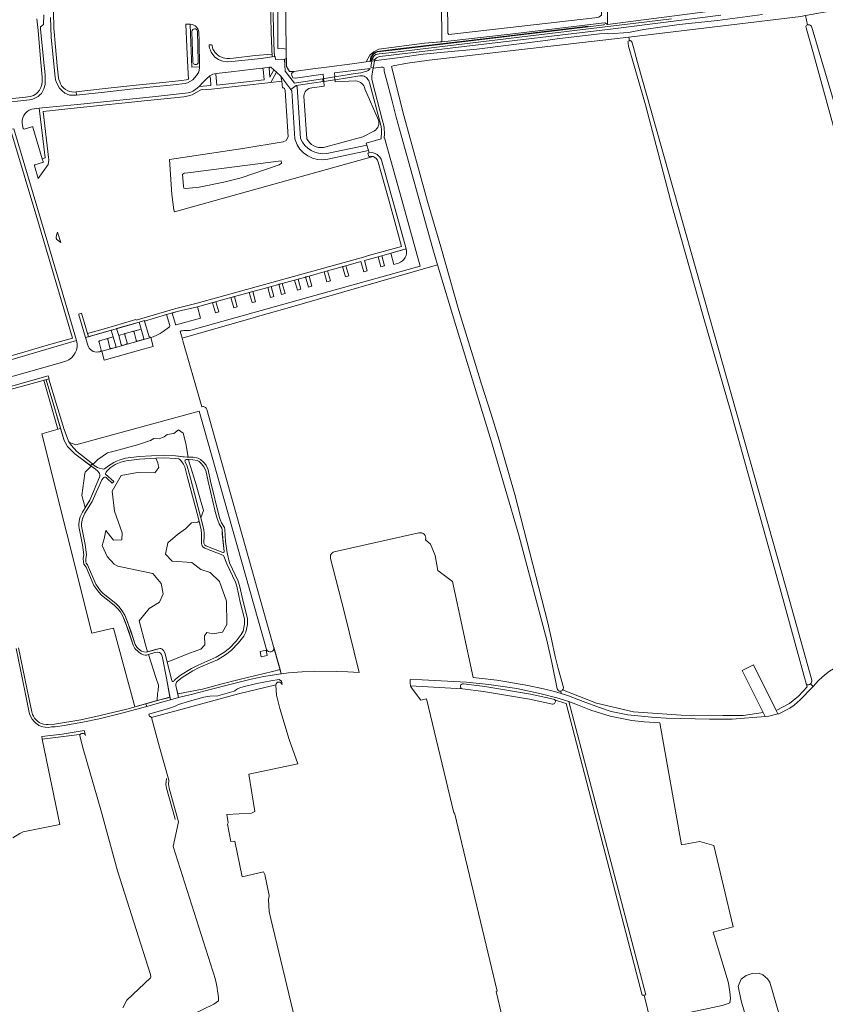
# Model space of a CAD drawing. Header units: metres. Extents: x 209813 to 223847, y 571801 to 587119.
# Tile 623 of 656: x 219687 to 220114, y 582096 to 582618. Entities that reach past the tile are written whole.
import ezdxf

# ---------------------------------------------------------------- set-up
doc = ezdxf.new("R2010")
doc.units = ezdxf.units.M
for name, color, linetype, lineweight in [('B-RO-GK-BESCHOEIING-G', 8, 'GK-BESCHOEIING', 0), ('B-RO-GR-BEPLANTING_CULTUUR_BOSPLANTSOEN-GV', 8, 'Continuous', 0), ('B-RO-GR-BEPLANTING_CULTUUR_HEESTERS-GV', 8, 'Continuous', 0), ('B-RO-GR-BEPLANTING_CULTUUR_ROOS-GV', 8, 'Continuous', 0), ('B-RO-GR-BOUWLAND-GV', 8, 'Continuous', 0), ('B-RO-GR-GRAS-GV', 8, 'Continuous', 0), ('B-RO-KW-KUNSTWERK_DEK-GV', 8, 'Continuous', 0), ('B-RO-OG-TERREIN_CULTUURSCHEIDING-GV', 8, 'Continuous', 0), ('B-RO-OG-WEG-GV', 8, 'Continuous', 0), ('B-RO-VH-ONVERHARD-GV', 8, 'Continuous', 0), ('B-RO-VH-VERHARDING_GRASBETONSTEEN-GV', 8, 'Continuous', 0), ('B-RO-VH-VERHARDING_HALFVERHARDING-GV', 8, 'Continuous', 0), ('B-RO-VH-VERHARDING_STRAATBAKSTEEN-GV', 8, 'Continuous', 0), ('B-RO-VH-VERHARDING_TEGEL-GV', 8, 'Continuous', 0)]:
    doc.layers.add(name, color=color, linetype=linetype, lineweight=lineweight)
doc.linetypes.add('GK-BESCHOEIING', pattern='A,30,-5,[1,NLCS.shx,S=1,R=0,X=0,Y=0],-5', length=40)

msp = doc.modelspace()

# ---------------------------------------------------------------- linework, layer by layer
at = {"layer": 'B-RO-GK-BESCHOEIING-G', "flags": 128}
for points in [[(219765.004, 582213.736), (219764.898, 582212.47), (219765.258, 582210.344), (219769.538, 582194.68)], [(219765.144, 582215.43), (219765.004, 582213.736)], [(219769.538, 582194.68), (219769.802, 582193.715)]]:
    msp.add_lwpolyline(points, dxfattribs=at)
at = {"layer": 'B-RO-GR-BEPLANTING_CULTUUR_BOSPLANTSOEN-GV', "flags": 128}
msp.add_lwpolyline([(219821.793, 582621.365), (219821.99, 582611.385), (219822.25, 582600.274), (219822.452, 582598.826), (219822.484, 582597.991), (219822.793, 582598.032), (219823.041, 582596.456), (219827.765, 582596.706), (219828.68, 582596.832), (219828.68, 582601.912), (219827.655, 582602.199), (219824.289, 582602.218), (219824.173, 582771.828)], dxfattribs=at)
at = {"layer": 'B-RO-GR-BEPLANTING_CULTUUR_HEESTERS-GV', "flags": 128}
for points in [[(219988.705, 582614.165), (219946.524, 582609.101), (219886.406, 582601.867), (219876.936, 582600.785), (219875.753, 582600.244), (219874.726, 582599.423), (219873.567, 582597.789), (219873.359, 582597.005), (219873.121, 582595.476), (219873.43, 582595.518), (219873.649, 582596.928), (219873.843, 582597.659), (219874.946, 582599.215), (219875.912, 582599.986), (219877.023, 582600.494), (219886.44, 582601.569), (219988.74, 582613.868), (219997.179, 582614.866), (219997.144, 582615.163)], [(219751.777, 582453.593), (219747.354, 582452.377)], [(219753.154, 582448.584), (219751.777, 582453.593)], [(219738.334, 582444.803), (219736.968, 582449.48), (219733.56, 582448.484)], [(219734.089, 582448.233), (219735.211, 582443.783)], [(219743.344, 582451.207), (219739.848, 582450.186), (219741.211, 582445.518)], [(219744.313, 582446.375), (219743.13, 582450.581)], [(219748.028, 582452.071), (219749.089, 582447.723)], [(219749.686, 582447.186), (219752.889, 582448.099)], [(219735.944, 582443.339), (219738.077, 582443.929)], [(219741.933, 582445.004), (219744.072, 582445.606)], [(219818.245, 582283.854), (219782.569, 582410.206), (219717.166, 582392.353), (219713.77, 582393.492), (219714.577, 582392.167), (219717.681, 582388.826), (219725.908, 582382.16)], [(219725.908, 582382.16), (219726.205, 582381.919), (219728.815, 582384.537), (219733.937, 582388.028), (219738.082, 582389.174), (219749.867, 582392.238), (219756.735, 582394.525), (219758.493, 582395.608), (219761.311, 582395.556), (219764.021, 582396.609), (219765.487, 582397.718), (219769.107, 582398.246), (219771.543, 582400.29), (219773.985, 582398.538), (219775.468, 582393.045), (219776.737, 582385.826), (219779.265, 582385.759), (219781.922, 582385.295), (219783.272, 582384.535), (219784.748, 582383.143), (219786.224, 582381.455), (219787.363, 582379.05), (219788.543, 582373.1), (219793.301, 582353.604), (219794.271, 582351.03), (219795.876, 582348.564), (219796.045, 582347.467), (219796.551, 582341.053), (219797.291, 582335.029), (219798.654, 582329.764), (219803.207, 582320.139), (219803.959, 582317.762), (219805.758, 582309.248), (219808.054, 582300.297), (219808.054, 582297.088), (219807.183, 582293.063), (219806.114, 582290.964), (219803.303, 582287.319), (219799.542, 582283.398), (219796.534, 582280.942), (219792.205, 582278.397), (219782.568, 582274.255), (219779.119, 582272.501), (219773.462, 582269.082), (219771.018, 582267.103), (219770.553, 582266.573), (219770.269, 582266.043), (219770.139, 582265.448), (219770.131, 582264.831), (219771.147, 582260.412), (219784.192, 582262.883), (219794.046, 582265.473), (219803.682, 582267.951), (219821.327, 582272.19), (219825.373, 582273.331), (219822.069, 582285.032)]]:
    msp.add_lwpolyline(points, dxfattribs=at)
for points in [[(219822.111, 582590.972), (219820.475, 582592.456), (219819.978, 582592.395), (219819.553, 582591.883), (219819.975, 582587.062)], [(219825.717, 582587.701), (219823.54, 582589.713), (219820.562, 582584.32), (219826.277, 582584.939)], [(219787.767, 582587.523), (219786.699, 582586.647), (219784.667, 582584.465), (219782.544, 582582.167), (219788.729, 582582.671), (219788.541, 582586.265), (219788.388, 582587.192), (219788.123, 582587.446), (219787.945, 582587.496)], [(219877.403, 582491.962), (219878.883, 582486.571), (219880.726, 582487.085), (219879.27, 582492.446)], [(219848.762, 582483.989), (219850.222, 582478.632), (219852.087, 582479.121), (219850.592, 582484.491)], [(219861.822, 582481.824), (219860.324, 582487.226), (219858.499, 582486.735), (219859.992, 582481.327)], [(219834.906, 582480.138), (219833.078, 582479.631), (219834.553, 582474.265), (219836.397, 582474.77)], [(219838.925, 582481.256), (219840.39, 582475.896), (219842.23, 582476.414), (219840.753, 582481.755)], [(219818.855, 582475.689), (219820.308, 582470.343), (219822.151, 582470.844), (219820.663, 582476.212)], [(219828.051, 582472.473), (219826.537, 582477.843), (219824.745, 582477.343), (219826.205, 582471.963)], [(219802.663, 582465.439), (219801.17, 582470.795), (219799.336, 582470.292), (219800.811, 582464.912)], [(219812.412, 582468.14), (219810.926, 582473.501), (219809.086, 582472.986), (219810.596, 582467.63)], [(219789.588, 582467.585), (219791.077, 582462.206), (219792.913, 582462.721), (219791.423, 582468.095)], [(219760.169, 582256.758), (219760.425, 582260.619), (219760.827, 582262.013), (219761.038, 582265.009), (219759.689, 582268.511), (219755.649, 582281.145), (219755.205, 582280.999), (219754.65, 582280.88), (219753.958, 582280.839), (219753.075, 582281.043), (219751.786, 582281.632), (219750.451, 582282.424), (219748.438, 582284.438), (219747.533, 582286.062), (219743.379, 582298.153), (219741.976, 582301.548), (219740.574, 582303.902), (219739.239, 582305.622), (219737.465, 582307.403), (219730.791, 582312.677), (219729.298, 582314.239), (219726.646, 582317.821), (219722.59, 582327.412), (219721.422, 582328.992), (219721.145, 582330.101), (219721.026, 582332.161), (219721.343, 582334.062), (219720.67, 582339.251), (219718.89, 582348.074), (219718.777, 582349.228), (219718.777, 582350.383), (219719.116, 582352.918), (219719.501, 582354.095), (219720.655, 582356.675), (219722.114, 582359.093), (219720.402, 582365.482), (219721.832, 582377.106), (219722.103, 582377.753), (219725.347, 582381.052), (219716.658, 582387.482), (219712.632, 582391.438), (219710.938, 582394.59), (219709.04, 582400.969), (219699.118, 582398.057), (219725.651, 582292.525), (219737.155, 582295.238), (219748.352, 582253.454)], [(219755.17, 582282.643), (219754.007, 582286.28), (219750.792, 582299.03), (219756.044, 582305.618), (219761.432, 582309.006), (219763.371, 582313.427), (219762.446, 582318.753), (219758.017, 582324.045), (219748.53, 582325.999), (219739.372, 582327.989), (219738.65, 582328.323), (219737.537, 582329.027), (219733.79, 582333.128), (219731.122, 582338.907), (219732.155, 582342.525), (219733.005, 582346.891), (219737.118, 582341.79), (219741.588, 582342.034), (219741.734, 582345.728), (219737.614, 582357.064), (219736.373, 582367.749), (219741.19, 582376.13), (219749.794, 582377.673), (219759.074, 582377.384), (219761.044, 582380.333), (219760.848, 582381.731), (219760.637, 582382.697), (219759.582, 582385.159), (219750.823, 582384.762), (219743.799, 582383.86), (219741.074, 582383.094), (219739.284, 582382.414), (219738, 582381.794), (219735.275, 582380.075), (219733.523, 582378.361), (219733.207, 582377.809), (219732.917, 582377.176), (219732.914, 582376.842), (219737.318, 582372.925), (219736.34, 582371.906), (219733.82, 582374.537), (219733.187, 582375.019), (219732.801, 582375.13), (219732.388, 582375.13), (219731.95, 582374.961), (219731.54, 582374.682), (219730.921, 582373.759), (219725.742, 582362.35), (219721.874, 582356.038), (219720.784, 582353.6), (219720.453, 582352.588), (219720.15, 582350.309), (219720.15, 582349.296), (219720.25, 582348.272), (219722.026, 582339.473), (219722.732, 582334.044), (219722.406, 582332.086), (219722.508, 582330.309), (219722.688, 582329.589), (219723.338, 582328.711), (219727.705, 582318.412), (219730.215, 582315.023), (219731.603, 582313.571), (219738.272, 582308.3), (219740.145, 582306.42), (219741.571, 582304.582), (219743.056, 582302.089), (219746.335, 582293.748), (219748.644, 582286.544), (219749.415, 582285.159), (219750.285, 582284.249), (219752.012, 582283.051), (219753.131, 582282.54), (219754.355, 582282.498)], [(219783.339, 582353.698), (219784.896, 582347.465), (219785.116, 582345.339), (219785.124, 582343.67), (219785.005, 582340.667), (219785.053, 582340.148), (219785.131, 582339.809), (219785.257, 582339.526), (219785.597, 582339.13), (219786.128, 582338.768), (219795.01, 582335.258), (219795.348, 582335.27), (219795.694, 582335.474), (219795.765, 582335.813), (219794.752, 582345.135), (219794.669, 582347.336), (219794.557, 582348.06), (219793.032, 582350.403), (219791.979, 582353.197), (219791.074, 582356.949), (219787.196, 582372.802), (219786.042, 582378.614), (219785.059, 582380.691), (219783.753, 582382.184), (219782.448, 582383.416), (219781.452, 582383.976), (219779.128, 582384.382), (219776.974, 582384.439), (219777.097, 582383.716), (219780.645, 582372.422), (219783.251, 582362.924), (219784.773, 582357.583)], [(219818.504, 582280.601), (219815.33, 582280.022), (219814.815, 582282.831), (219817.978, 582283.411)]]:
    msp.add_lwpolyline(points, close=True, dxfattribs=at)
at = {"layer": 'B-RO-GR-BEPLANTING_CULTUUR_HEESTERS-GV'}
for points in [[(219733.56, 582448.484, -0.368969), (219734.089, 582448.233)], [(219743.13, 582450.581, -0.4502825), (219743.344, 582451.207)], [(219747.354, 582452.377, -0.3338596), (219748.028, 582452.071)], [(219752.889, 582448.099, 0.3409401), (219753.154, 582448.584)], [(219735.211, 582443.783, 0.4296498), (219735.944, 582443.339)], [(219738.077, 582443.929, 0.3892156), (219738.334, 582444.803)], [(219741.211, 582445.518, 0.4296957), (219741.933, 582445.004)], [(219744.072, 582445.606, 0.3830775), (219744.313, 582446.375)], [(219749.089, 582447.723, 0.45701), (219749.686, 582447.186)], [(219822.069, 582285.032, -0.9565265), (219818.245, 582283.854)]]:
    msp.add_lwpolyline(points, format="xyb", dxfattribs=at)
at = {"layer": 'B-RO-GR-BEPLANTING_CULTUUR_ROOS-GV', "flags": 128}
msp.add_lwpolyline([(219791.451, 582589.132), (219791.335, 582588.751), (219791.878, 582582.923), (219798.316, 582583.618), (219816.985, 582585.688), (219816.391, 582591.402), (219816.251, 582591.669), (219816.045, 582591.916), (219811.134, 582591.317), (219799.387, 582589.965)], close=True, dxfattribs=at)
for points in [[(219721.58, 582240.873), (219709.819, 582239.01), (219699.037, 582237.782), (219699.354, 582236.253), (219719.107, 582238.735), (219719.225, 582238.267)], [(219722.327, 582238.313), (219721.58, 582240.873)]]:
    msp.add_lwpolyline(points, dxfattribs=at)
at = {"layer": 'B-RO-GR-BEPLANTING_CULTUUR_ROOS-GV'}
msp.add_lwpolyline([(219719.225, 582238.267, -0.7227631), (219722.327, 582238.313)], format="xyb", dxfattribs=at)
at = {"layer": 'B-RO-GR-BOUWLAND-GV', "flags": 128}
msp.add_lwpolyline([(220104.481, 582265.12), (220090.396, 582315.973), (220064.262, 582409.826), (220049.721, 582460.45), (220033.165, 582518.655), (220019.03, 582572.392), (220012.805, 582594.391), (220010.139, 582603.596), (220009.941, 582604.866), (220009.814, 582605.412), (220009.788, 582605.751), (220009.877, 582606.128), (220010.185, 582606.403), (220010.524, 582606.451), (220010.204, 582608.384), (219904.379, 582596.082), (219892.921, 582594.56), (219885.401, 582593.154), (219884.392, 582592.738), (219890.983, 582566.878), (219903.538, 582521.279), (219910.671, 582497.271), (219920.063, 582463.536), (219928.968, 582434.778), (219932.145, 582424.445), (219937.195, 582408.531), (219941.491, 582394.722), (219949.753, 582365.935), (219967.294, 582298.018), (219969.293, 582289.399), (219971.202, 582280.216), (219972.822, 582273.772), (219975.601, 582263.703), (219975.444, 582262.829), (219975.163, 582262.441), (219993.187, 582255.449), (220012.652, 582250.738), (220038.006, 582249.076), (220060, 582248.833), (220070.772, 582248.868), (220081.395, 582250.405), (220070.384, 582272.812), (220076.358, 582275.748), (220088.257, 582251.534), (220095.356, 582255.273), (220100.103, 582259.097), (220104.799, 582263.998)], close=True, dxfattribs=at)
at = {"layer": 'B-RO-GR-GRAS-GV', "flags": 128}
for points in [[(219916.847, 582819.265), (219913.056, 582719.533), (219914.351, 582611.308), (219914.388, 582610.412), (219914.918, 582609.685), (219992.308, 582618.482), (219994.359, 582618.879), (219995.749, 582619.938), (219995.757, 582621.288), (219997.156, 582695.235), (219997.436, 582752.719), (219997.88, 582811.91)], [(220057.47, 582813.16), (220036.526, 582811.329), (220027.158, 582810.855), (220015.106, 582810.154), (220002.287, 582809.109), (220001.374, 582808.858), (220001.34, 582808.252), (220001.34, 582767.42), (220000.467, 582672.329), (219999, 582621.288), (219999, 582614.998), (220063.014, 582623.354)], [(219828.31, 582629.747), (219828.68, 582601.912), (219828.786, 582592.705), (219830.427, 582590.112), (219832.655, 582590.135), (219842.779, 582591.461), (219850.056, 582592.447), (219863.643, 582594.255), (219871.078, 582595.2), (219872.983, 582598.702), (219875.053, 582600.574), (219877.784, 582601.98), (219901.979, 582605.099), (219911.152, 582605.87), (219911.153, 582611.187), (219909.574, 582708.68)], [(220250.172, 582635.812), (220249.369, 582639.091), (220247.318, 582638.901), (220246.991, 582638.978), (220245.872, 582639.021), (220243.263, 582639.655), (220114.853, 582621.746), (220103.866, 582619.774), (220105.038, 582614.928), (220106.088, 582614.908), (220107.075, 582614.19), (220111.141, 582600.282), (220120.753, 582568.188), (220144.875, 582480.738), (220147.826, 582469.664), (220148.61, 582469.951)], [(220103.866, 582619.774), (220101.366, 582619.325), (220010.204, 582608.384), (220010.524, 582606.451), (220011.109, 582606.463), (220011.519, 582606.148), (220011.954, 582605.494), (220012.183, 582604.38), (220012.538, 582603.484), (220014.851, 582594.928), (220093.418, 582316.81), (220107.304, 582267.572)], [(220157.332, 582421.013), (220108.217, 582599.39), (220104.314, 582613.256), (220104.087, 582613.949), (220104.334, 582614.595), (220105.038, 582614.928)], [(219902.413, 582342.034), (219905.047, 582339.669), (219907.535, 582333.696), (219908.929, 582325.632), (219916.794, 582319.858), (219927.722, 582269.061), (219930.908, 582268.743), (219940.196, 582267.603), (219945.664, 582266.749), (219956.714, 582264.839), (219965.047, 582263.081), (219970.893, 582261.629), (219974.458, 582260.542), (219974.27, 582261.806), (219973.398, 582261.749), (219972.944, 582261.903), (219972.186, 582263.019), (219969.44, 582277.016), (219966.753, 582288.864), (219951.884, 582344.491), (219937.464, 582393.841), (219918.522, 582455.552), (219908.895, 582487.66), (219826.762, 582464.087), (219814.583, 582460.692), (219811.135, 582459.602), (219773.499, 582448.798), (219773.9, 582447.398)], [(219773.9, 582447.398), (219783.182, 582414.981), (219783.957, 582412.482)], [(220106.527, 582265.648), (220107.88, 582264.241), (220110.727, 582267.342), (220114.068, 582270.413), (220116.629, 582272.404), (220118.811, 582273.63), (220123.396, 582275.642), (220128.151, 582277.082), (220142.137, 582280.409), (220159.518, 582284.578), (220175.174, 582288.44), (220187.118, 582291.432), (220192.647, 582293.115), (220190.981, 582299.073), (220174.565, 582357.328), (220160.412, 582409.574), (220158.783, 582414.115), (220158.84, 582415.356), (220157.332, 582421.013)], [(219786.496, 582411.016), (219826.041, 582270.964), (219829.844, 582271.46), (219837.109, 582272.07), (219843.701, 582272.315), (219855.203, 582272.168), (219861.271, 582272.023), (219867.373, 582271.72), (219859.402, 582303.979), (219852.138, 582332.135)], [(219854.132, 582335.573), (219898.936, 582345.594)], [(219823.103, 582265.107), (219803.346, 582260.416), (219757.165, 582247.832), (219761.438, 582232.021), (219766.417, 582214.596), (219766.24, 582212.47), (219766.6, 582210.344), (219771.483, 582192.473), (219768.761, 582179.478), (219789.816, 582113.497)], [(219811.962, 582198.029), (219808.783, 582217.712), (219834.776, 582223.228), (219830.229, 582236.225), (219825.302, 582252.572), (219823.513, 582259.627), (219823.095, 582264.923)], [(219969.755, 582254.965), (219957.609, 582257.605), (219933.302, 582261.528), (219922.071, 582262.968), (219894.575, 582264.673), (219894.604, 582264.499), (219895.627, 582262.793), (219899.936, 582256.964), (219903.074, 582257.709), (219917.419, 582197.257), (219917.813, 582197.351), (219940.38, 582102.819), (219939.859, 582102.695), (219943.238, 582088.454), (219947.93, 582071.861), (219949.483, 582072.076)], [(219950.752, 582073.811), (219996.494, 582082.911), (220021.676, 582086.99), (220018.315, 582100.742), (220017.402, 582100.611), (219977.002, 582255.161), (219971.149, 582256.999)], [(220021.676, 582086.99), (220028.794, 582088.143), (220039.029, 582090.755), (220059.739, 582095.249), (220063.418, 582096.436), (220063.787, 582096.689), (220064.061, 582098.888), (220063.83, 582102.206), (220063.089, 582107.034), (220062.352, 582109.54), (220054.922, 582134.006), (220065.589, 582136.888), (220055.231, 582179.99), (220047.832, 582182.03), (220038.153, 582180.302), (220026.604, 582244.969), (220018.413, 582245.451), (220011.834, 582246.144), (220000.269, 582248.462), (219990.039, 582251.651), (219982.968, 582254.557), (219978.374, 582256.233), (220019.227, 582100.872), (220018.315, 582100.742)], [(219730.426, 582198.957), (219721.001, 582231.256), (219719.107, 582238.735), (219699.354, 582236.253), (219708.702, 582191.202), (219689.259, 582187.167), (219687.375, 582186.417), (219683.777, 582184.036)], [(219742.008, 582093.994), (219744.239, 582098.031), (219756.698, 582109.902), (219756.82, 582110.497), (219756.649, 582111.683), (219739.145, 582166.637), (219730.426, 582198.957)], [(219833.261, 582088.177), (219820.429, 582141.197), (219819.582, 582145.113), (219819.264, 582151.251), (219819.582, 582153.473), (219817.254, 582164.692), (219816.619, 582165.962), (219805.371, 582163.369), (219801.429, 582182.237), (219799.262, 582182.049), (219797.463, 582191.362), (219797.871, 582191.933), (219797.251, 582196.336), (219810.163, 582197.183), (219811.962, 582198.029)], [(220121.72, 582087.706), (220100.976, 582081.885), (220098.119, 582081.673), (220095.261, 582082.097), (220092.721, 582083.79), (220090.076, 582089.928), (220084.995, 582107.602), (220083.831, 582109.402), (220081.291, 582111.518), (220079.28, 582112.365), (220075.682, 582112.153), (220072.401, 582111.201), (220069.755, 582109.19), (220068.128, 582105.377), (220069.755, 582097.654), (220073.354, 582085.589), (220078.116, 582072.677), (220085.313, 582048.23), (220092.51, 582023.571), (220109.189, 581964.039), (220130.144, 581892.443)], [(219792.744, 582099.155), (219792.748, 582097.661), (219790.302, 582095.95), (219778.93, 582090.537)]]:
    msp.add_lwpolyline(points, dxfattribs=at)
at = {"layer": 'B-RO-GR-GRAS-GV'}
for points in [[(219783.957, 582412.482, -0.4316963), (219786.496, 582411.016)], [(219898.936, 582345.594, -0.6316622), (219902.413, 582342.034)], [(219852.138, 582332.135, -0.4297468), (219854.132, 582335.573)], [(220107.304, 582267.572, -0.2351057), (220106.527, 582265.648)], [(219823.095, 582264.923, -0.0316206), (219823.103, 582265.107)], [(219971.149, 582256.999, -0.6483579), (219969.755, 582254.965)], [(219789.816, 582113.497, -0.0550654), (219792.744, 582099.155)]]:
    msp.add_lwpolyline(points, format="xyb", dxfattribs=at)
at = {"layer": 'B-RO-KW-KUNSTWERK_DEK-GV', "flags": 128}
for points in [[(219873.981, 582595.592), (219873.472, 582592.324), (219874.764, 582591.928), (219875.675, 582596.498), (219874.185, 582596.906)], [(219848.58, 582584.855), (219854.406, 582585.764), (219854.246, 582587.242), (219847.885, 582586.237), (219848.151, 582584.788)]]:
    msp.add_lwpolyline(points, close=True, dxfattribs=at)
at = {"layer": 'B-RO-OG-TERREIN_CULTUURSCHEIDING-GV', "flags": 128}
for points in [[(219777.663, 582615.184), (219778.025, 582605.204), (219778.539, 582592.443), (219782.691, 582592.592), (219782.432, 582606.28), (219782.334, 582611.004), (219782.13, 582611.842), (219781.814, 582612.68), (219780.9, 582613.773), (219780.317, 582614.255), (219779.618, 582614.726), (219779.009, 582615.018)], [(219854.256, 582589.348), (219854.403, 582587.266), (219864.11, 582588.815), (219868.273, 582589.469), (219870.591, 582590.061), (219871.454, 582590.352), (219872.096, 582590.714), (219872.62, 582591.157), (219873.098, 582591.715)], [(219774.377, 582528.283), (219774.127, 582529.408), (219773.752, 582535.536), (219774.565, 582536.223), (219776.44, 582536.473), (219826.002, 582542.726), (219826.065, 582541.475), (219824.94, 582540.725), (219804.752, 582533.847), (219795.502, 582531.472), (219782.565, 582528.846), (219775.502, 582528.033)], [(219743.344, 582451.207), (219751.777, 582453.593), (219750.745, 582457.35), (219738.775, 582453.861), (219739.848, 582450.186)], [(219700.236, 582426.487), (219707.679, 582400.57), (219709.04, 582400.969), (219705.394, 582413.226), (219701.329, 582426.785)], [(219726.205, 582381.919), (219726.921, 582381.34), (219728.559, 582380.349), (219729.417, 582379.931), (219731.033, 582379.529), (219731.616, 582379.45), (219732.327, 582379.511), (219734.472, 582381.199), (219737.34, 582383.007), (219738.737, 582383.682), (219740.641, 582384.406), (219743.503, 582385.21), (219750.715, 582386.139), (219763.83, 582386.772), (219770.03, 582386.519), (219776.06, 582385.843), (219776.737, 582385.826), (219775.468, 582393.045), (219773.985, 582398.538), (219771.543, 582400.29), (219769.107, 582398.246), (219765.487, 582397.718), (219764.021, 582396.609), (219761.311, 582395.556), (219758.493, 582395.608), (219756.735, 582394.525), (219749.867, 582392.238), (219738.082, 582389.174), (219733.937, 582388.028), (219728.815, 582384.537)], [(219759.582, 582385.159), (219760.637, 582382.697), (219760.848, 582381.731), (219761.044, 582380.333), (219759.074, 582377.384), (219749.794, 582377.673), (219741.19, 582376.13), (219736.373, 582367.749), (219737.614, 582357.064), (219741.734, 582345.728), (219741.588, 582342.034), (219737.118, 582341.79), (219733.005, 582346.891), (219732.155, 582342.525), (219731.122, 582338.907), (219733.79, 582333.128), (219737.537, 582329.027), (219738.65, 582328.323), (219739.372, 582327.989), (219748.53, 582325.999), (219758.017, 582324.045), (219762.446, 582318.753), (219763.371, 582313.427), (219761.432, 582309.006), (219756.044, 582305.618), (219750.792, 582299.03), (219754.007, 582286.28), (219755.17, 582282.643), (219759.449, 582283.792), (219761.607, 582284.335), (219762.163, 582284.322), (219762.861, 582284.05), (219763.559, 582283.352), (219764.232, 582282.02), (219765.506, 582277.104), (219777.382, 582281.94), (219783.334, 582283.979), (219785.568, 582286.292), (219785.338, 582291.156), (219786.655, 582292.8), (219789.686, 582292.099), (219794.947, 582293.037), (219797.241, 582297.101), (219797.012, 582309.546), (219793.343, 582319.914), (219788.302, 582324.74), (219783.461, 582326.24), (219778.666, 582329.971), (219768.17, 582330.71), (219764.709, 582334.373), (219765.907, 582340.322), (219771.034, 582344.726), (219775.188, 582347.702), (219778.506, 582350.999), (219781.846, 582351.299), (219782.435, 582351.824), (219781.909, 582353.958), (219776.579, 582374.321), (219774.846, 582380.568), (219774.159, 582382.034), (219773.73, 582382.727), (219772.755, 582384.003), (219772.29, 582384.499), (219771.796, 582384.891), (219769.91, 582385.142), (219763.84, 582385.39)], [(219725.347, 582381.052), (219722.103, 582377.753), (219721.832, 582377.106), (219720.402, 582365.482), (219722.114, 582359.093), (219724.523, 582362.99), (219729.671, 582375.217), (219729.798, 582375.673), (219729.853, 582376.484), (219729.701, 582377.115), (219729.364, 582377.645), (219728.737, 582378.393), (219727.5, 582379.459)], [(219776.974, 582384.439), (219775.654, 582384.46), (219775.324, 582384.364), (219775.062, 582384.102), (219774.938, 582383.73), (219775.007, 582383.316), (219776.1, 582381.008), (219777.859, 582374.666), (219783.339, 582353.698), (219784.773, 582357.583), (219783.251, 582362.924), (219780.645, 582372.422), (219777.097, 582383.716)], [(219755.649, 582281.145), (219759.689, 582268.511), (219761.038, 582265.009), (219760.827, 582262.013), (219760.425, 582260.619), (219760.169, 582256.758), (219766.103, 582258.329), (219767.041, 582258.615), (219765.26, 582268.601), (219762.924, 582280.326), (219762.568, 582281.197), (219761.974, 582281.831), (219761.46, 582282.227), (219760.351, 582282.465), (219759.005, 582282.227)], [(219974.27, 582261.806), (219974.458, 582260.542), (219978.334, 582259.292), (219986, 582256.282), (219994.732, 582253.126), (220000.866, 582251.065), (220009.771, 582249.218), (220022.329, 582247.951), (220029.962, 582247.409), (220053.06, 582246.942), (220064.968, 582246.88), (220082.441, 582248.276), (220081.395, 582250.405), (220070.772, 582248.868), (220060, 582248.833), (220038.006, 582249.076), (220012.652, 582250.738), (219993.187, 582255.449), (219975.163, 582262.441), (219974.895, 582262.071)]]:
    msp.add_lwpolyline(points, close=True, dxfattribs=at)
at = {"layer": 'B-RO-OG-TERREIN_CULTUURSCHEIDING-GV'}
for points in [[(219778.64, 582611.265, -0.9479686), (219781.638, 582611.385)], [(219782.065, 582595.334, -1.0066605), (219779.067, 582595.214)], [(219865.614, 582585.126, -0.3422559), (219870.301, 582580.937)], [(219826.604, 582581.535, -0.4130134), (219828.104, 582580.023)], [(219838.026, 582577.001, -0.4046148), (219842.247, 582581.423)], [(219693.779, 582570.141, 0.4024919), (219688.813, 582561.491)], [(219877.593, 582564.363, -0.330068), (219875.49, 582558.759)], [(219689.286, 582559.888, 0.3678979), (219689.767, 582559.635)], [(219693.895, 582560.831, -0.4046185), (219694.303, 582560.604)], [(219850.766, 582543.651, -0.3860486), (219833.318, 582553.952)], [(219836.19, 582554.582, 0.3283135), (219850.106, 582546.613)], [(219848.487, 582549.881, -0.3326535), (219839.511, 582554.493)], [(219874.692, 582545.019, 0.1488142), (219872.387, 582545.03)], [(219888.094, 582488.59, 0.4065437), (219892.22, 582496.098)], [(219766.71, 582454.894, 0.376169), (219766.918, 582455.454)], [(219769.877, 582456.243, 0.4167427), (219770.347, 582455.921)], [(219756.337, 582449.525, 0.4181378), (219756.838, 582449.205)], [(219774.94, 582452.871, 0.0657302), (219772.427, 582452.542)], [(219711.872, 582436.606, 0.378944), (219717.564, 582447.547)], [(219723.458, 582445.196, 0.3837066), (219729.149, 582441.511)], [(219729.415, 582446.743, -0.6820023), (219729.701, 582447.355)], [(219730.205, 582441.722, 0.4137457), (219730.579, 582442.537)], [(219922.071, 582262.968, -0.9832827), (219922.651, 582265.604)], [(220106.527, 582265.648, -0.2399119), (220104.481, 582265.12)], [(219970.336, 582257.601, -0.1943456), (219971.149, 582256.999)]]:
    msp.add_lwpolyline(points, format="xyb", dxfattribs=at)
at = {"layer": 'B-RO-OG-TERREIN_CULTUURSCHEIDING-GV', "flags": 128}
for points in [[(219779.067, 582595.214), (219778.64, 582611.265)], [(219781.638, 582611.385), (219782.065, 582595.334)], [(219848.58, 582584.855), (219848.291, 582588.758), (219833.656, 582586.659), (219832.077, 582586.814), (219831.537, 582587.976), (219831.497, 582589.115), (219832.655, 582590.135), (219830.427, 582590.112), (219828.786, 582592.705), (219828.68, 582596.832), (219827.765, 582596.706), (219828.109, 582590.283), (219832.951, 582584.013), (219847.885, 582586.237), (219848.151, 582584.788), (219833.979, 582582.682), (219834.521, 582581.98), (219836.19, 582554.582)], [(219772.427, 582452.542), (219773.499, 582448.798), (219811.135, 582459.602), (219814.583, 582460.692), (219826.762, 582464.087), (219908.895, 582487.66), (219906.361, 582496.11), (219889.585, 582556.299), (219886.971, 582565.874), (219884.605, 582575.07), (219881.639, 582586.323), (219880.605, 582590.37), (219880.518, 582591.572), (219880.323, 582592.205), (219880.15, 582592.319), (219879.807, 582592.422), (219879.438, 582592.478), (219879.063, 582592.479), (219874.796, 582591.918), (219874.038, 582587.742), (219873.968, 582586.984), (219873.991, 582586.097), (219874.329, 582584.446), (219879.58, 582564.639), (219880.419, 582561.536), (219880.618, 582560.334), (219880.688, 582557.033), (219880.552, 582554.848), (219880.802, 582554.918), (219889.93, 582522.073), (219899.732, 582486.888), (219851.372, 582473.469), (219778.068, 582453.081), (219777.375, 582452.948), (219776.734, 582452.871), (219774.94, 582452.871)], [(219833.318, 582553.952), (219833.197, 582554.362), (219831.644, 582579.87), (219825.717, 582587.701), (219826.277, 582584.939), (219826.604, 582581.535)], [(219842.247, 582581.423), (219848.767, 582582.334), (219848.58, 582584.855)], [(219850.106, 582546.613), (219871.343, 582551.14), (219871.048, 582552.2), (219878.888, 582554.385), (219879.125, 582558.234), (219879.113, 582559.366), (219878.973, 582560.731), (219878.752, 582561.652), (219872.975, 582583.52), (219872.671, 582584.559), (219872.392, 582585.27), (219871.995, 582585.9), (219871.587, 582586.437), (219871.144, 582586.868), (219870.572, 582587.277), (219869.978, 582587.615), (219869.231, 582587.825), (219868.59, 582587.848), (219867.727, 582587.778), (219854.509, 582585.779), (219854.595, 582584.559), (219865.614, 582585.126)], [(219828.104, 582580.023), (219829.604, 582555.464), (219828.595, 582553.519), (219826.97, 582552.889), (219805.629, 582549.316), (219766.84, 582543.539), (219768.103, 582524.856), (219769.148, 582516.763), (219769.392, 582515.78), (219874.692, 582545.019)], [(219870.301, 582580.937), (219877.593, 582564.363)], [(219839.511, 582554.493), (219838.026, 582577.001)], [(219697.778, 582570.604), (219693.779, 582570.141)], [(219694.303, 582560.604), (219699.298, 582543.902), (219700.877, 582544.377), (219697.778, 582570.604)], [(219688.813, 582561.491), (219689.286, 582559.888)], [(219689.767, 582559.635), (219693.895, 582560.831)], [(219875.49, 582558.759), (219869.339, 582555.489), (219848.487, 582549.881)], [(219872.387, 582545.03), (219871.965, 582546.907), (219872.547, 582547.067), (219872.177, 582548.236), (219850.766, 582543.651)], [(219892.22, 582496.098), (219884.161, 582493.806)], [(219884.161, 582493.806), (219885.737, 582487.919), (219888.094, 582488.59)], [(219781.686, 582465.386), (219770.78, 582462.891), (219768.168, 582462.121), (219769.877, 582456.243)], [(219770.347, 582455.921), (219783.292, 582459.5), (219781.686, 582465.386)], [(219766.918, 582455.454), (219765.243, 582461.271), (219753.549, 582457.856), (219756.026, 582449.469), (219756.337, 582449.525)], [(219756.838, 582449.205), (219758.186, 582449.61), (219760.065, 582450.391), (219761.844, 582451.311), (219763.494, 582452.396), (219766.71, 582454.894)], [(219736.968, 582449.48), (219735.931, 582453.03), (219722.263, 582449.123), (219723.458, 582445.196)], [(219729.701, 582447.355), (219736.968, 582449.48)], [(219717.564, 582447.547), (219707.283, 582444.497), (219675.32, 582435.16), (219663.331, 582431.689), (219651.721, 582428.296), (219652.08, 582427.664), (219653.091, 582426.233), (219653.768, 582425.481), (219654.406, 582425.01), (219655.565, 582424.419), (219657.396, 582423.896), (219658.362, 582423.774), (219660.272, 582423.837), (219661.824, 582424.206), (219662.311, 582422.592), (219671.708, 582425.297), (219683.978, 582428.72), (219705.892, 582434.901), (219711.872, 582436.606)], [(219730.579, 582442.537), (219729.415, 582446.743)], [(219729.149, 582441.511), (219729.922, 582441.641), (219730.205, 582441.722)], [(219765.506, 582277.104), (219768.009, 582267.451), (219768.137, 582267.071), (219768.306, 582266.89), (219768.509, 582266.814), (219768.741, 582266.856), (219769.002, 582267.038), (219769.3, 582267.442), (219769.965, 582268.199), (219772.589, 582270.325), (219778.383, 582273.826), (219781.939, 582275.634), (219791.51, 582279.745), (219795.666, 582282.189), (219798.513, 582284.513), (219802.154, 582288.309), (219804.828, 582291.777), (219805.744, 582293.575), (219806.539, 582297.25), (219806.539, 582300.141), (219804.285, 582308.891), (219802.495, 582317.367), (219801.796, 582319.576), (219797.226, 582329.245), (219795.627, 582333.312), (219795.38, 582333.596), (219795.033, 582333.819), (219785.494, 582337.595), (219784.706, 582338.133), (219784.124, 582338.809), (219783.868, 582339.386), (219783.74, 582339.937), (219783.679, 582340.611), (219783.799, 582343.733), (219783.792, 582345.26), (219783.594, 582347.197), (219782.435, 582351.824)], [(219894.339, 582268.006), (219894.339, 582266.072), (219894.575, 582264.673), (219922.071, 582262.968)], [(219971.149, 582256.999), (219977.002, 582255.161), (220017.402, 582100.611), (220019.227, 582100.872), (219978.374, 582256.233), (219972.169, 582258.181), (219963.852, 582260.446), (219950.851, 582263.167), (219936.07, 582265.288), (219924.18, 582266.556), (219914.063, 582267.128), (219900.747, 582267.807), (219894.339, 582268.006)], [(219922.651, 582265.604), (219933.882, 582264.165), (219958.189, 582260.241), (219970.336, 582257.601)], [(220107.88, 582264.241), (220106.527, 582265.648)], [(220104.481, 582265.12), (220104.799, 582263.998), (220100.103, 582259.097), (220095.356, 582255.273), (220088.257, 582251.534), (220089.168, 582249.679), (220089.673, 582249.806), (220095.59, 582252.732), (220097.86, 582254.335), (220101.122, 582257.185), (220107.88, 582264.241)]]:
    msp.add_lwpolyline(points, dxfattribs=at)
at = {"layer": 'B-RO-OG-WEG-GV', "flags": 128}
for points in [[(220063.014, 582623.354), (219999, 582614.998), (219997.511, 582615.902), (219995.725, 582615.679), (219947.377, 582609.938), (219914.401, 582606.197), (219901.979, 582605.099), (219877.784, 582601.98), (219875.053, 582600.574), (219872.983, 582598.702), (219871.078, 582595.2), (219873.121, 582595.476), (219873.359, 582597.005), (219873.567, 582597.789), (219874.726, 582599.423), (219875.753, 582600.244), (219876.936, 582600.785), (219886.406, 582601.867), (219946.524, 582609.101), (219988.705, 582614.165)], [(219997.144, 582615.163), (219997.179, 582614.866), (219988.74, 582613.868), (219886.44, 582601.569), (219877.023, 582600.494), (219875.912, 582599.986), (219874.946, 582599.215), (219873.843, 582597.659), (219873.649, 582596.928), (219873.43, 582595.518), (219889.079, 582597.603), (219901.296, 582599.309), (219918.077, 582600.827), (219929.642, 582601.982), (219966.122, 582606.456), (219972.332, 582607.494), (219994.614, 582610.155), (219999, 582610.205), (219999.571, 582610.08), (220010.137, 582610.828), (220018.125, 582612.415), (220036.877, 582615.016), (220057.236, 582617.202), (220081.081, 582620.257)], [(220059.036, 582619.97), (220000.483, 582612.568), (219923.03, 582603.4), (219878.185, 582597.988), (219877.491, 582597.825), (219876.818, 582597.58), (219876.287, 582597.151), (219875.675, 582596.498), (219874.185, 582596.906), (219875.002, 582598.233), (219875.532, 582598.723), (219876.124, 582599.091), (219877.94, 582599.418), (219886.578, 582600.377), (219988.882, 582612.676), (220013.953, 582615.641), (220032.81, 582617.999)], [(219826.419, 582265.258), (219826.083, 582267.152), (219824.873, 582267.879), (219820.451, 582267.267), (219813.067, 582265.883), (219805.758, 582264.042), (219804.066, 582263.543), (219802.884, 582263.067), (219802.285, 582262.676), (219801.392, 582261.994), (219801.112, 582261.73), (219792.48, 582259.374), (219788.123, 582259.105), (219784.92, 582258.537), (219777.331, 582256.455), (219771.634, 582254.707), (219770.068, 582254.081), (219768.871, 582253.477), (219766.252, 582252.564), (219755.845, 582249.658), (219756.212, 582248.386)], [(219757.165, 582247.832), (219803.346, 582260.416), (219823.103, 582265.107)]]:
    msp.add_lwpolyline(points, dxfattribs=at)
msp.add_lwpolyline([(219825.373, 582273.331), (219821.327, 582272.19), (219803.682, 582267.951), (219794.046, 582265.473), (219784.192, 582262.883), (219771.147, 582260.412), (219771.621, 582258.35), (219778.25, 582260.045), (219789.031, 582262.858), (219798.706, 582265.335), (219810.045, 582268.121), (219816.807, 582269.559), (219822.461, 582270.432), (219826.041, 582270.964)], close=True, dxfattribs=at)
at = {"layer": 'B-RO-OG-WEG-GV'}
for points in [[(219823.103, 582265.107, -0.8669959), (219826.419, 582265.258)], [(219756.212, 582248.386, -0.4016789), (219757.165, 582247.832)]]:
    msp.add_lwpolyline(points, format="xyb", dxfattribs=at)
at = {"layer": 'B-RO-VH-ONVERHARD-GV', "flags": 128}
msp.add_lwpolyline([(220088.257, 582251.534), (220076.358, 582275.748), (220070.384, 582272.812), (220082.441, 582248.276), (220084.407, 582248.484), (220089.168, 582249.679)], close=True, dxfattribs=at)
at = {"layer": 'B-RO-VH-VERHARDING_GRASBETONSTEEN-GV', "flags": 128}
for points in [[(219836.19, 582554.582), (219834.521, 582581.98), (219833.979, 582582.682), (219831.142, 582580.534), (219831.644, 582579.87), (219833.197, 582554.362), (219833.318, 582553.952)], [(219850.766, 582543.651), (219872.177, 582548.236), (219871.343, 582551.14), (219850.106, 582546.613)]]:
    msp.add_lwpolyline(points, dxfattribs=at)
at = {"layer": 'B-RO-VH-VERHARDING_HALFVERHARDING-GV', "flags": 128}
msp.add_lwpolyline([(219820.323, 582627.03), (219820.746, 582610.839), (219821.167, 582597.818), (219822.484, 582597.991), (219822.452, 582598.826), (219822.25, 582600.274), (219821.99, 582611.385), (219821.793, 582621.365)], dxfattribs=at)
for points in [[(219726.205, 582381.919), (219725.908, 582382.16), (219724.97, 582381.331), (219727.5, 582379.459), (219728.737, 582378.393), (219729.364, 582377.645), (219729.701, 582377.115), (219729.853, 582376.484), (219729.798, 582375.673), (219729.671, 582375.217), (219724.523, 582362.99), (219720.655, 582356.675), (219719.501, 582354.095), (219719.116, 582352.918), (219718.777, 582350.383), (219718.777, 582349.228), (219718.89, 582348.074), (219720.67, 582339.251), (219721.343, 582334.062), (219721.026, 582332.161), (219721.145, 582330.101), (219721.422, 582328.992), (219722.59, 582327.412), (219726.646, 582317.821), (219729.298, 582314.239), (219730.791, 582312.677), (219737.465, 582307.403), (219739.239, 582305.622), (219740.574, 582303.902), (219741.976, 582301.548), (219745.197, 582293.35), (219747.533, 582286.062), (219748.438, 582284.438), (219750.451, 582282.424), (219751.786, 582281.632), (219753.075, 582281.043), (219753.958, 582280.839), (219754.65, 582280.88), (219755.205, 582280.999), (219759.005, 582282.227), (219760.351, 582282.465), (219761.46, 582282.227), (219761.974, 582281.831), (219762.568, 582281.197), (219762.924, 582280.326), (219765.26, 582268.601), (219767.289, 582257.223), (219771.621, 582258.35), (219770.131, 582264.831), (219770.139, 582265.448), (219770.269, 582266.043), (219770.553, 582266.573), (219771.018, 582267.103), (219773.462, 582269.082), (219779.119, 582272.501), (219782.568, 582274.255), (219792.205, 582278.397), (219796.534, 582280.942), (219799.542, 582283.398), (219803.303, 582287.319), (219806.114, 582290.964), (219807.183, 582293.063), (219808.054, 582297.088), (219808.054, 582300.297), (219805.758, 582309.248), (219803.959, 582317.762), (219803.207, 582320.139), (219798.654, 582329.764), (219797.291, 582335.029), (219796.551, 582341.053), (219796.045, 582347.467), (219795.876, 582348.564), (219794.271, 582351.03), (219793.301, 582353.604), (219788.543, 582373.1), (219787.363, 582379.05), (219786.224, 582381.455), (219784.748, 582383.143), (219783.272, 582384.535), (219781.922, 582385.295), (219779.265, 582385.759), (219773.825, 582386.012), (219770.03, 582386.519), (219763.83, 582386.772), (219750.715, 582386.139), (219743.503, 582385.21), (219740.641, 582384.406), (219738.737, 582383.682), (219737.34, 582383.007), (219734.472, 582381.199), (219732.327, 582379.511), (219731.616, 582379.45), (219731.033, 582379.529), (219729.417, 582379.931), (219728.559, 582380.349), (219726.921, 582381.34)], [(219759.582, 582385.159), (219763.84, 582385.39), (219769.91, 582385.142), (219771.796, 582384.891), (219772.29, 582384.499), (219772.755, 582384.003), (219773.73, 582382.727), (219774.159, 582382.034), (219774.846, 582380.568), (219776.579, 582374.321), (219781.909, 582353.958), (219783.594, 582347.197), (219783.792, 582345.26), (219783.799, 582343.733), (219783.679, 582340.611), (219783.74, 582339.937), (219783.868, 582339.386), (219784.124, 582338.809), (219784.706, 582338.133), (219785.494, 582337.595), (219795.033, 582333.819), (219795.38, 582333.596), (219795.627, 582333.312), (219797.226, 582329.245), (219801.796, 582319.576), (219802.495, 582317.367), (219804.285, 582308.891), (219806.539, 582300.141), (219806.539, 582297.25), (219805.744, 582293.575), (219804.828, 582291.777), (219802.154, 582288.309), (219798.513, 582284.513), (219795.666, 582282.189), (219791.51, 582279.745), (219781.939, 582275.634), (219778.383, 582273.826), (219772.589, 582270.325), (219769.965, 582268.199), (219769.3, 582267.442), (219769.002, 582267.038), (219768.741, 582266.856), (219768.509, 582266.814), (219768.306, 582266.89), (219768.137, 582267.071), (219768.009, 582267.451), (219764.232, 582282.02), (219763.559, 582283.352), (219762.861, 582284.05), (219762.163, 582284.322), (219761.607, 582284.335), (219757.251, 582283.184), (219755.053, 582282.615), (219754.355, 582282.498), (219753.131, 582282.54), (219752.012, 582283.051), (219750.285, 582284.249), (219749.415, 582285.159), (219748.644, 582286.544), (219744.499, 582298.596), (219743.056, 582302.089), (219741.571, 582304.582), (219740.145, 582306.42), (219738.272, 582308.3), (219731.603, 582313.571), (219730.215, 582315.023), (219727.705, 582318.412), (219723.338, 582328.711), (219722.688, 582329.589), (219722.508, 582330.309), (219722.406, 582332.086), (219722.732, 582334.044), (219722.026, 582339.473), (219720.25, 582348.272), (219720.15, 582349.296), (219720.15, 582350.309), (219720.453, 582352.588), (219720.784, 582353.6), (219721.874, 582356.038), (219725.742, 582362.35), (219730.921, 582373.759), (219731.54, 582374.682), (219731.95, 582374.961), (219732.388, 582375.13), (219732.801, 582375.13), (219733.187, 582375.019), (219733.82, 582374.537), (219736.34, 582371.906), (219737.318, 582372.925), (219732.914, 582376.842), (219732.917, 582377.176), (219733.207, 582377.809), (219733.523, 582378.361), (219735.275, 582380.075), (219738, 582381.794), (219739.284, 582382.414), (219741.074, 582383.094), (219743.799, 582383.86), (219750.823, 582384.762)], [(219783.339, 582353.698), (219777.859, 582374.666), (219776.1, 582381.008), (219775.007, 582383.316), (219774.938, 582383.73), (219775.062, 582384.102), (219775.324, 582384.364), (219775.654, 582384.46), (219779.128, 582384.382), (219781.452, 582383.976), (219782.448, 582383.416), (219783.753, 582382.184), (219785.059, 582380.691), (219786.042, 582378.614), (219787.196, 582372.802), (219791.074, 582356.949), (219791.979, 582353.197), (219793.032, 582350.403), (219794.557, 582348.06), (219794.669, 582347.336), (219795.179, 582340.906), (219795.765, 582335.813), (219795.694, 582335.474), (219795.348, 582335.27), (219795.01, 582335.258), (219786.128, 582338.768), (219785.597, 582339.13), (219785.257, 582339.526), (219785.131, 582339.809), (219785.053, 582340.148), (219785.005, 582340.667), (219785.124, 582343.67), (219785.116, 582345.339), (219784.896, 582347.465)]]:
    msp.add_lwpolyline(points, close=True, dxfattribs=at)
at = {"layer": 'B-RO-VH-VERHARDING_STRAATBAKSTEEN-GV', "flags": 128}
msp.add_lwpolyline([(219738.077, 582443.929), (219730.861, 582441.91), (219732.187, 582437.15), (219752.904, 582442.926), (219758.199, 582444.438), (219756.838, 582449.205)], close=True, dxfattribs=at)
at = {"layer": 'B-RO-VH-VERHARDING_TEGEL-GV', "flags": 128}
for points in [[(219683.063, 582574.041), (219692.663, 582575.039), (219693.704, 582575.266), (219694.759, 582575.634), (219697.133, 582576.889), (219698.099, 582577.701), (219698.849, 582578.476), (219699.535, 582579.593), (219700.146, 582580.989), (219700.794, 582583.249), (219700.922, 582584.43), (219700.961, 582585.903), (219700.823, 582588.264), (219700.015, 582596.721), (219698.438, 582612.734), (219698.489, 582613.712), (219700.039, 582615.057), (219700.143, 582620.059)], [(219717.353, 582579.296), (219716.017, 582579.226), (219714.989, 582579.304), (219713.91, 582579.507), (219712.83, 582579.94), (219711.662, 582580.55), (219710.85, 582581.198), (219709.62, 582582.57), (219708.985, 582583.586), (219708.592, 582584.552), (219708.174, 582585.847), (219707.971, 582586.774), (219707.276, 582593.111), (219706.305, 582603.206), (219705.409, 582613.162), (219705.376, 582621.936)], [(219696.498, 582618.107), (219697.129, 582611.871), (219698.428, 582596.811), (219699.285, 582587.059), (219699.349, 582585.967), (219699.322, 582584.469), (219699.029, 582583.186), (219698.558, 582581.663), (219697.872, 582580.28), (219697.034, 582579.124), (219696.068, 582578.236), (219694.658, 582577.45), (219693.184, 582576.88), (219688.981, 582576.374), (219668.028, 582574.318)], [(219703.71, 582618.789), (219704.035, 582608.388), (219705.487, 582593.975), (219706.155, 582587.042), (219706.409, 582585.784), (219706.903, 582584.35), (219708.514, 582581.2), (219709.668, 582580.018), (219711.267, 582578.709), (219713.794, 582577.602), (219714.823, 582577.488), (219717.553, 582577.524)], [(219695.14, 582540.173), (219697.169, 582533.384), (219702.557, 582540.87), (219702.833, 582543.167), (219699.866, 582568.971), (219717.917, 582570.883), (219755.099, 582574.757), (219767.494, 582575.981), (219774.376, 582576.738), (219776.941, 582577.169), (219778.745, 582577.801), (219783.356, 582580.44), (219789.058, 582580.69), (219820.562, 582584.32), (219823.54, 582589.713), (219822.111, 582590.972), (219819.975, 582587.062), (219819.553, 582591.883), (219819.978, 582592.395)], [(219819.978, 582592.395), (219816.045, 582591.916), (219816.251, 582591.669), (219816.391, 582591.402), (219816.985, 582585.688), (219798.316, 582583.618), (219791.878, 582582.923), (219791.335, 582588.751), (219791.451, 582589.132), (219789.824, 582588.651), (219788.237, 582587.877), (219787.767, 582587.523), (219787.945, 582587.496), (219788.123, 582587.446), (219788.388, 582587.192), (219788.541, 582586.265), (219788.729, 582582.671), (219782.544, 582582.167), (219781.693, 582581.394), (219780.639, 582580.581), (219779.14, 582579.719), (219778.048, 582579.237), (219776.6, 582578.895), (219775.025, 582578.655), (219757.78, 582576.774), (219718.007, 582572.699), (219703.225, 582571.146), (219697.778, 582570.604), (219700.877, 582544.377), (219699.298, 582543.902), (219699.749, 582542.358)], [(219872.547, 582547.067), (219871.965, 582546.907), (219872.387, 582545.03)], [(219699.524, 582541.929), (219695.468, 582540.732)], [(219877.369, 582542.159), (219883.17, 582521.458), (219886.219, 582510.379), (219889.828, 582497.403), (219872.329, 582492.595), (219869.596, 582491.818), (219832.56, 582481.519), (219804.464, 582473.783), (219781.4, 582467.321), (219770.174, 582464.579), (219749.029, 582458.423), (219748.957, 582458.713), (219747.255, 582458.233), (219732.796, 582453.95), (219723.365, 582451.222)], [(219765.243, 582461.271), (219770.78, 582462.891), (219781.686, 582465.386), (219799.336, 582470.292), (219818.855, 582475.689), (219826.537, 582477.843), (219840.753, 582481.755), (219850.592, 582484.491), (219860.324, 582487.226), (219868.245, 582489.423), (219869.759, 582484.046), (219871.581, 582484.561), (219870.081, 582489.904), (219879.27, 582492.446), (219892.22, 582496.098), (219879.281, 582542.641)], [(219718.682, 582461.13), (219722.263, 582449.123), (219723.867, 582449.551), (219720.124, 582462.011), (219719.001, 582461.677)], [(219723.867, 582449.551), (219725.568, 582450.004), (219748.37, 582456.663), (219753.46, 582458.123), (219753.549, 582457.856), (219765.243, 582461.271)], [(219668.954, 582418), (219688.941, 582423.408), (219703.066, 582427.259), (219702.477, 582428.823), (219664.803, 582418.313)], [(219701.329, 582426.785), (219705.394, 582413.226), (219710.938, 582394.59), (219712.632, 582391.438), (219716.658, 582387.482), (219724.97, 582381.331), (219725.908, 582382.16), (219717.681, 582388.826), (219714.577, 582392.167), (219713.3, 582394.265), (219710.957, 582400.49), (219706.832, 582413.655), (219702.776, 582427.18)], [(219685.52, 582284.319), (219687.936, 582272.396), (219691.356, 582255.845), (219692.267, 582251.36), (219692.665, 582249.796), (219693.315, 582248.217), (219694.018, 582247.006), (219695.127, 582245.665), (219696.086, 582244.719), (219696.933, 582244.041), (219697.591, 582243.643), (219698.591, 582243.179), (219699.693, 582242.804), (219700.873, 582242.644), (219702.625, 582242.608), (219704.264, 582242.852), (219706.246, 582242.902), (219711.036, 582243.533), (219720.811, 582245.288), (219729.544, 582247.05), (219740.863, 582249.989), (219754.692, 582253.661)], [(219754.264, 582255.146), (219744.222, 582252.322), (219730.025, 582248.851), (219719.739, 582246.667), (219705.784, 582244.303), (219702.444, 582244.044), (219701.327, 582244.115), (219700.032, 582244.3), (219698.385, 582244.794), (219697.701, 582245.154), (219696.855, 582245.794), (219696.098, 582246.51), (219695.279, 582247.493), (219694.688, 582248.475), (219694.249, 582249.38), (219693.839, 582250.753), (219691.339, 582262.461), (219686.818, 582284.82)]]:
    msp.add_lwpolyline(points, dxfattribs=at)
for points in [[(219777.663, 582615.184), (219775.517, 582615.262), (219776.056, 582603.161), (219776.708, 582588.927), (219776.808, 582586.082), (219776.414, 582585.854), (219775.614, 582585.612), (219773.378, 582585.31), (219759.651, 582583.935), (219750.863, 582583.013), (219742.367, 582582.092), (219731.04, 582580.88), (219717.353, 582579.296), (219717.553, 582577.524), (219732.246, 582579.241), (219746.138, 582580.768), (219758.1, 582581.993), (219768.869, 582583.053), (219775.104, 582583.772), (219776.286, 582584.038), (219779.106, 582585.712), (219781.024, 582587.959), (219781.749, 582588.986), (219782.244, 582589.951), (219782.614, 582591.856), (219782.691, 582592.592), (219778.539, 582592.443), (219778.025, 582605.204)], [(219787.752, 582604.271), (219787.814, 582603.42), (219788.043, 582602.467), (219788.435, 582601.35), (219788.942, 582600.296), (219789.73, 582599.114), (219790.871, 582597.755), (219792.813, 582596.483), (219794.045, 582595.861), (219795.074, 582595.568), (219797.282, 582595.236), (219799.745, 582595.349), (219815.429, 582597.066), (219821.167, 582597.818), (219821.119, 582599.3), (219812.23, 582598.528), (219800.624, 582597.24), (219798.807, 582597.013), (219797.093, 582596.989), (219796.064, 582597.154), (219795.24, 582597.371), (219793.157, 582598.236), (219792.306, 582598.859), (219790.834, 582600.307), (219790.264, 582601.158), (219789.807, 582601.971), (219789.516, 582602.91), (219789.44, 582603.495), (219789.314, 582604.029), (219788.971, 582604.257)], [(219702.207, 582499.122), (219684.191, 582559.664), (219679.487, 582559.094), (219652.513, 582556.323), (219651.585, 582554.088), (219657.172, 582554.669), (219664.435, 582555.477), (219679.536, 582557.284), (219683.031, 582557.65), (219696.443, 582512.688), (219715.439, 582448.872), (219702.695, 582445.284), (219690.021, 582441.593), (219677.88, 582438.007), (219664.154, 582434.005), (219651.455, 582430.339), (219652.026, 582428.385), (219663.331, 582431.689), (219675.32, 582435.16), (219707.283, 582444.497), (219717.564, 582447.547)], [(219706.812, 582501.577), (219706.94, 582501.36), (219707.116, 582501.18), (219709.146, 582499.462), (219707.489, 582505.009), (219706.841, 582503.393), (219706.731, 582502.126), (219706.735, 582501.846)], [(219754.264, 582255.146), (219754.692, 582253.661), (219764.011, 582256.372), (219767.289, 582257.223), (219767.041, 582258.615), (219763.535, 582257.67)]]:
    msp.add_lwpolyline(points, close=True, dxfattribs=at)
at = {"layer": 'B-RO-VH-VERHARDING_TEGEL-GV'}
for points in [[(219879.281, 582542.641, 0.3938866), (219872.547, 582547.067)], [(219699.749, 582542.358, -0.5033178), (219699.524, 582541.929)], [(219874.692, 582545.019, -0.2649361), (219877.369, 582542.159)], [(219695.468, 582540.732, 0.2770934), (219695.14, 582540.173)], [(219719.001, 582461.677, 0.4068441), (219718.682, 582461.13)]]:
    msp.add_lwpolyline(points, format="xyb", dxfattribs=at)

doc.saveas('drawing.dxf')
